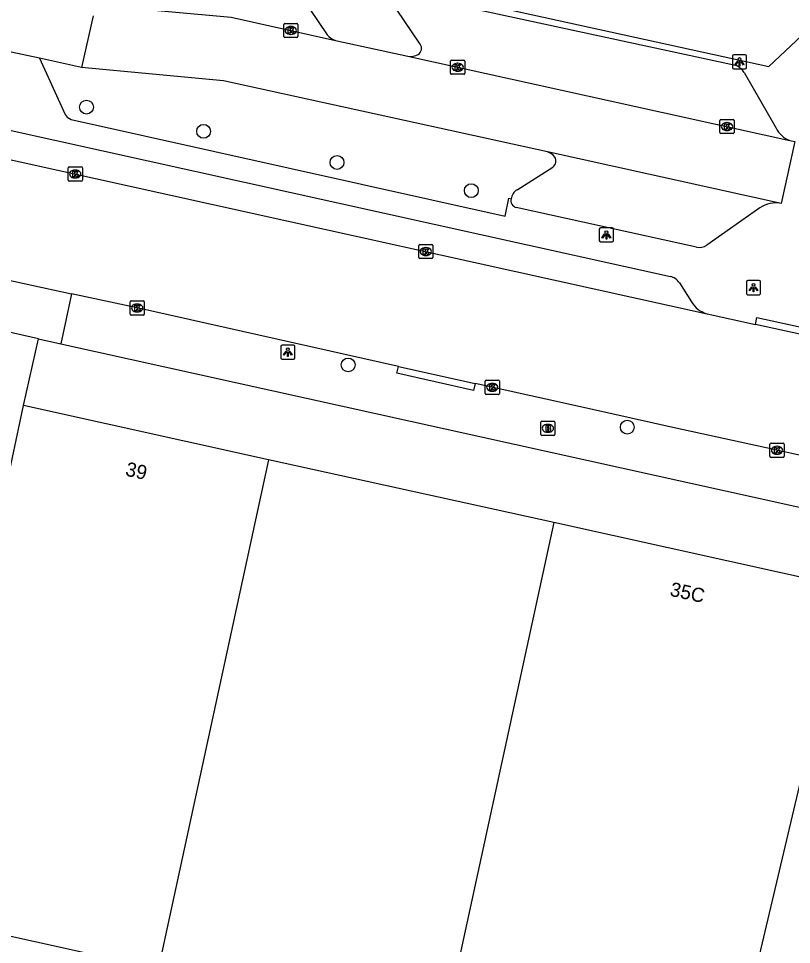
# Model space of a CAD drawing. Extents: x 162172 to 163187, y 382874 to 383684.
# Drawn here: x 162660.4 to 162715, y 383101.7 to 383167.1 of the extents above; entities that cross this region are included whole.
import ezdxf

# ---------------------------------------------------------------- set-up
doc = ezdxf.new("R2010")
doc.units = 0
for name, color, linetype in [('IMGEO_Boom', 7, 'Continuous'), ('IMGEO_Brandkraan', 7, 'Continuous'), ('IMGEO_Kolk', 7, 'Continuous'), ('IMGEO_Lichtpunt', 7, 'Continuous'), ('IMGEO_Pand', 7, 'Continuous'), ('IMGEO_Pand_nummerreeks', 7, 'Continuous'), ('IMGEO_Parkeervlak_open', 7, 'Continuous'), ('IMGEO_Rijbaan_lokaal_open', 7, 'Continuous'), ('IMGEO_Voetpad_open', 7, 'Continuous')]:
    doc.layers.add(name, color=color, linetype=linetype)

msp = doc.modelspace()

# ---------------------------------------------------------------- linework, layer by layer
at = {"layer": 'IMGEO_Boom'}
for centre in [(162665.211, 383160.876), (162673.487, 383159.164), (162682.914, 383156.967), (162692.403, 383154.974), (162683.705, 383142.659), (162703.425, 383138.258)]:
    msp.add_circle(centre, 0.489, dxfattribs=at)
at = {"layer": 'IMGEO_Brandkraan'}
for p, q in [((162697.389, 383138.681), (162698.241, 383138.681)), ((162697.314, 383137.755), (162697.314, 383138.607)), ((162697.802, 383138.461), (162697.827, 383138.461)), ((162698.315, 383138.607), (162698.315, 383137.755)), ((162698.241, 383137.681), (162697.389, 383137.681)), ((162697.825, 383137.901), (162697.8, 383137.901))]:
    msp.add_line(p, q, dxfattribs=at)
for points in [[(162697.389, 383138.681), (162698.241, 383138.681)], [(162697.314, 383137.755), (162697.314, 383138.607)], [(162697.662, 383138.381), (162697.662, 383137.981), (162697.875, 383137.981)], [(162697.893, 383138.381), (162697.662, 383138.381)], [(162697.841, 383138.3), (162697.787, 383138.3), (162697.787, 383138.224)], [(162697.787, 383138.224), (162697.84, 383138.224)], [(162697.849, 383138.148), (162697.787, 383138.148), (162697.787, 383138.067)], [(162697.787, 383138.067), (162697.849, 383138.067)], [(162698.315, 383138.607), (162698.315, 383137.755)], [(162698.241, 383137.681), (162697.389, 383137.681)]]:
    msp.add_lwpolyline(points, dxfattribs=at)
for centre, radius, start, end in [((162697.391, 383138.605), 0.0765, 91.55205, 178.44795), ((162697.391, 383138.605), 0.0765, 91.55205, 178.44795), ((162698.239, 383138.605), 0.0765, 1.55205, 88.44795), ((162698.239, 383138.605), 0.0765, 1.55205, 88.44795), ((162697.842, 383138.262), 0.0379, 267.82845, 90.93552), ((162697.85, 383138.107), 0.0404, 269.87594, 90.50774), ((162697.881, 383138.232), 0.251, 268.66757, 293.53466), ((162697.897, 383138.236), 0.145, 59.4692, 91.53667), ((162697.922, 383138.283), 0.0922, 285.51372, 58.15012), ((162697.927, 383138.091), 0.105, 301.31148, 78.98903), ((162697.391, 383137.757), 0.0765, 181.55205, 268.44795), ((162697.391, 383137.757), 0.0765, 181.55205, 268.44795), ((162698.239, 383137.757), 0.0765, 271.55205, 358.44795), ((162698.239, 383137.757), 0.0765, 271.55205, 358.44795)]:
    msp.add_arc(centre, radius, start, end, dxfattribs=at)
for centre, major_axis, ratio, start_param, end_param in [((162697.801, 383138.181), (-0.387, 0.002), 0.722429, 4.712389, 7.853982), ((162697.826, 383138.181), (-0.39, 0.002), 0.717154, 1.570796, 4.712389)]:
    msp.add_ellipse(centre, major_axis=major_axis, ratio=ratio, start_param=start_param, end_param=end_param, dxfattribs=at)
at = {"layer": 'IMGEO_Kolk'}
for p, q in [((162679.224, 383166.792), (162680.076, 383166.792)), ((162679.149, 383165.866), (162679.149, 383166.718)), ((162679.637, 383166.572), (162679.662, 383166.572)), ((162680.15, 383166.718), (162680.15, 383165.866)), ((162680.076, 383165.792), (162679.224, 383165.792)), ((162679.66, 383166.012), (162679.635, 383166.012)), ((162691.014, 383164.192), (162691.866, 383164.192)), ((162690.939, 383163.266), (162690.939, 383164.118)), ((162691.427, 383163.972), (162691.452, 383163.972)), ((162691.94, 383164.118), (162691.94, 383163.266)), ((162691.866, 383163.192), (162691.014, 383163.192)), ((162691.45, 383163.412), (162691.425, 383163.412)), ((162709.97, 383159.076), (162709.97, 383159.928)), ((162710.045, 383160.002), (162710.897, 383160.002)), ((162710.458, 383159.782), (162710.483, 383159.782)), ((162710.971, 383159.928), (162710.971, 383159.076)), ((162710.897, 383159.002), (162710.045, 383159.002)), ((162710.481, 383159.222), (162710.456, 383159.222)), ((162663.918, 383155.725), (162663.918, 383156.577)), ((162663.993, 383156.651), (162664.845, 383156.651)), ((162664.406, 383156.431), (162664.431, 383156.431)), ((162664.919, 383156.577), (162664.919, 383155.725)), ((162664.845, 383155.651), (162663.993, 383155.651)), ((162664.429, 383155.871), (162664.404, 383155.871)), ((162688.688, 383150.245), (162688.688, 383151.097)), ((162688.763, 383151.171), (162689.615, 383151.171)), ((162689.689, 383151.097), (162689.689, 383150.245)), ((162689.176, 383150.951), (162689.201, 383150.951)), ((162689.615, 383150.171), (162688.763, 383150.171)), ((162689.199, 383150.391), (162689.174, 383150.391)), ((162668.373, 383147.183), (162669.225, 383147.183)), ((162668.298, 383146.257), (162668.298, 383147.109)), ((162668.786, 383146.963), (162668.811, 383146.963)), ((162669.299, 383147.109), (162669.299, 383146.257)), ((162669.225, 383146.183), (162668.373, 383146.183)), ((162668.809, 383146.403), (162668.784, 383146.403)), ((162693.385, 383140.651), (162693.385, 383141.503)), ((162693.46, 383141.577), (162694.312, 383141.577)), ((162693.873, 383141.357), (162693.898, 383141.357)), ((162694.386, 383141.503), (162694.386, 383140.651)), ((162693.896, 383140.797), (162693.871, 383140.797)), ((162694.312, 383140.577), (162693.46, 383140.577)), ((162713.506, 383136.204), (162713.506, 383137.056)), ((162713.581, 383137.13), (162714.433, 383137.13)), ((162713.994, 383136.91), (162714.019, 383136.91)), ((162714.507, 383137.056), (162714.507, 383136.204)), ((162714.433, 383136.13), (162713.581, 383136.13)), ((162714.017, 383136.35), (162713.992, 383136.35))]:
    msp.add_line(p, q, dxfattribs=at)
for points in [[(162679.224, 383166.792), (162680.076, 383166.792)], [(162679.149, 383165.866), (162679.149, 383166.718)], [(162679.47, 383166.492), (162679.593, 383166.492), (162679.593, 383166.341), (162679.723, 383166.492), (162679.887, 383166.492), (162679.741, 383166.341), (162679.894, 383166.092), (162679.742, 383166.092), (162679.657, 383166.256), (162679.593, 383166.189), (162679.593, 383166.092), (162679.47, 383166.092), (162679.47, 383166.492)], [(162680.15, 383166.718), (162680.15, 383165.866)], [(162680.076, 383165.792), (162679.224, 383165.792)], [(162691.014, 383164.192), (162691.866, 383164.192)], [(162690.939, 383163.266), (162690.939, 383164.118)], [(162691.26, 383163.892), (162691.383, 383163.892), (162691.383, 383163.741), (162691.513, 383163.892), (162691.677, 383163.892), (162691.531, 383163.741), (162691.684, 383163.492), (162691.532, 383163.492), (162691.447, 383163.656), (162691.383, 383163.589), (162691.383, 383163.492), (162691.26, 383163.492), (162691.26, 383163.892)], [(162691.94, 383164.118), (162691.94, 383163.266)], [(162691.866, 383163.192), (162691.014, 383163.192)], [(162709.97, 383159.076), (162709.97, 383159.928)], [(162710.045, 383160.002), (162710.897, 383160.002)], [(162710.291, 383159.702), (162710.414, 383159.702), (162710.414, 383159.551), (162710.544, 383159.702), (162710.708, 383159.702), (162710.562, 383159.551), (162710.715, 383159.302), (162710.563, 383159.302), (162710.478, 383159.466), (162710.414, 383159.399), (162710.414, 383159.302), (162710.291, 383159.302), (162710.291, 383159.702)], [(162710.971, 383159.928), (162710.971, 383159.076)], [(162710.897, 383159.002), (162710.045, 383159.002)], [(162663.918, 383155.725), (162663.918, 383156.577)], [(162663.993, 383156.651), (162664.845, 383156.651)], [(162664.239, 383156.351), (162664.362, 383156.351), (162664.362, 383156.2), (162664.492, 383156.351), (162664.656, 383156.351), (162664.51, 383156.2), (162664.663, 383155.951), (162664.511, 383155.951), (162664.426, 383156.115), (162664.362, 383156.048), (162664.362, 383155.951), (162664.239, 383155.951), (162664.239, 383156.351)], [(162664.919, 383156.577), (162664.919, 383155.725)], [(162664.845, 383155.651), (162663.993, 383155.651)], [(162688.688, 383150.245), (162688.688, 383151.097)], [(162688.763, 383151.171), (162689.615, 383151.171)], [(162689.689, 383151.097), (162689.689, 383150.245)], [(162689.009, 383150.871), (162689.132, 383150.871), (162689.132, 383150.72), (162689.262, 383150.871), (162689.426, 383150.871), (162689.28, 383150.72), (162689.433, 383150.471), (162689.281, 383150.471), (162689.196, 383150.635), (162689.132, 383150.568), (162689.132, 383150.471), (162689.009, 383150.471), (162689.009, 383150.871)], [(162689.615, 383150.171), (162688.763, 383150.171)], [(162668.373, 383147.183), (162669.225, 383147.183)], [(162668.298, 383146.257), (162668.298, 383147.109)], [(162668.619, 383146.883), (162668.742, 383146.883), (162668.742, 383146.732), (162668.872, 383146.883), (162669.036, 383146.883), (162668.89, 383146.732), (162669.043, 383146.483), (162668.891, 383146.483), (162668.806, 383146.647), (162668.742, 383146.58), (162668.742, 383146.483), (162668.619, 383146.483), (162668.619, 383146.883)], [(162669.299, 383147.109), (162669.299, 383146.257)], [(162669.225, 383146.183), (162668.373, 383146.183)], [(162693.385, 383140.651), (162693.385, 383141.503)], [(162693.46, 383141.577), (162694.312, 383141.577)], [(162693.706, 383141.277), (162693.829, 383141.277), (162693.829, 383141.126), (162693.959, 383141.277), (162694.123, 383141.277), (162693.977, 383141.126), (162694.13, 383140.877), (162693.978, 383140.877), (162693.893, 383141.041), (162693.829, 383140.974), (162693.829, 383140.877), (162693.706, 383140.877), (162693.706, 383141.277)], [(162694.386, 383141.503), (162694.386, 383140.651)], [(162694.312, 383140.577), (162693.46, 383140.577)], [(162713.506, 383136.204), (162713.506, 383137.056)], [(162713.581, 383137.13), (162714.433, 383137.13)], [(162713.827, 383136.83), (162713.95, 383136.83), (162713.95, 383136.679), (162714.08, 383136.83), (162714.244, 383136.83), (162714.098, 383136.679), (162714.251, 383136.43), (162714.099, 383136.43), (162714.014, 383136.594), (162713.95, 383136.527), (162713.95, 383136.43), (162713.827, 383136.43), (162713.827, 383136.83)], [(162714.507, 383137.056), (162714.507, 383136.204)], [(162714.433, 383136.13), (162713.581, 383136.13)]]:
    msp.add_lwpolyline(points, dxfattribs=at)
for centre, start, end in [((162679.226, 383166.716), 91.55205, 178.44795), ((162679.226, 383166.716), 91.55205, 178.44795), ((162680.074, 383166.716), 1.55205, 88.44795), ((162680.074, 383166.716), 1.55205, 88.44795), ((162679.226, 383165.868), 181.55205, 268.44795), ((162679.226, 383165.868), 181.55205, 268.44795), ((162680.074, 383165.868), 271.55205, 358.44795), ((162680.074, 383165.868), 271.55205, 358.44795), ((162691.016, 383164.116), 91.55205, 178.44795), ((162691.016, 383164.116), 91.55205, 178.44795), ((162691.864, 383164.116), 1.55205, 88.44795), ((162691.864, 383164.116), 1.55205, 88.44795), ((162691.016, 383163.268), 181.55205, 268.44795), ((162691.016, 383163.268), 181.55205, 268.44795), ((162691.864, 383163.268), 271.55205, 358.44795), ((162691.864, 383163.268), 271.55205, 358.44795), ((162710.047, 383159.926), 91.55205, 178.44795), ((162710.047, 383159.926), 91.55205, 178.44795), ((162710.895, 383159.926), 1.55205, 88.44795), ((162710.895, 383159.926), 1.55205, 88.44795), ((162710.047, 383159.078), 181.55205, 268.44795), ((162710.047, 383159.078), 181.55205, 268.44795), ((162710.895, 383159.078), 271.55205, 358.44795), ((162710.895, 383159.078), 271.55205, 358.44795), ((162663.995, 383156.575), 91.55205, 178.44795), ((162663.995, 383156.575), 91.55205, 178.44795), ((162664.843, 383156.575), 1.55205, 88.44795), ((162664.843, 383156.575), 1.55205, 88.44795), ((162663.995, 383155.727), 181.55205, 268.44795), ((162663.995, 383155.727), 181.55205, 268.44795), ((162664.843, 383155.727), 271.55205, 358.44795), ((162664.843, 383155.727), 271.55205, 358.44795), ((162688.765, 383151.095), 91.55205, 178.44795), ((162688.765, 383151.095), 91.55205, 178.44795), ((162689.613, 383151.095), 1.55205, 88.44795), ((162689.613, 383151.095), 1.55205, 88.44795), ((162688.765, 383150.247), 181.55205, 268.44795), ((162688.765, 383150.247), 181.55205, 268.44795), ((162689.613, 383150.247), 271.55205, 358.44795), ((162689.613, 383150.247), 271.55205, 358.44795), ((162668.375, 383147.107), 91.55205, 178.44795), ((162668.375, 383147.107), 91.55205, 178.44795), ((162669.223, 383147.107), 1.55205, 88.44795), ((162669.223, 383147.107), 1.55205, 88.44795), ((162668.375, 383146.259), 181.55205, 268.44795), ((162668.375, 383146.259), 181.55205, 268.44795), ((162669.223, 383146.259), 271.55205, 358.44795), ((162669.223, 383146.259), 271.55205, 358.44795), ((162693.462, 383141.501), 91.55205, 178.44795), ((162693.462, 383141.501), 91.55205, 178.44795), ((162694.31, 383141.501), 1.55205, 88.44795), ((162694.31, 383141.501), 1.55205, 88.44795), ((162693.462, 383140.653), 181.55205, 268.44795), ((162693.462, 383140.653), 181.55205, 268.44795), ((162694.31, 383140.653), 271.55205, 358.44795), ((162694.31, 383140.653), 271.55205, 358.44795), ((162713.583, 383137.054), 91.55205, 178.44795), ((162713.583, 383137.054), 91.55205, 178.44795), ((162714.431, 383137.054), 1.55205, 88.44795), ((162714.431, 383137.054), 1.55205, 88.44795), ((162713.583, 383136.206), 181.55205, 268.44795), ((162713.583, 383136.206), 181.55205, 268.44795), ((162714.431, 383136.206), 271.55205, 358.44795), ((162714.431, 383136.206), 271.55205, 358.44795)]:
    msp.add_arc(centre, 0.0765, start, end, dxfattribs=at)
for centre, major_axis, ratio, start_param, end_param in [((162679.636, 383166.292), (-0.387, 0.002), 0.722429, 4.712389, 7.853982), ((162679.661, 383166.292), (-0.39, 0.002), 0.717154, 1.570796, 4.712389), ((162691.426, 383163.692), (-0.387, 0.002), 0.722429, 4.712389, 7.853982), ((162691.451, 383163.692), (-0.39, 0.002), 0.717154, 1.570796, 4.712389), ((162710.457, 383159.502), (-0.387, 0.002), 0.722429, 4.712389, 7.853982), ((162710.482, 383159.502), (-0.39, 0.002), 0.717154, 1.570796, 4.712389), ((162664.405, 383156.151), (-0.387, 0.002), 0.722429, 4.712389, 7.853982), ((162664.43, 383156.151), (-0.39, 0.002), 0.717154, 1.570796, 4.712389), ((162689.175, 383150.671), (-0.387, 0.002), 0.722429, 4.712389, 7.853982), ((162689.2, 383150.671), (-0.39, 0.002), 0.717154, 1.570796, 4.712389), ((162668.785, 383146.683), (-0.387, 0.002), 0.722429, 4.712389, 7.853982), ((162668.81, 383146.683), (-0.39, 0.002), 0.717154, 1.570796, 4.712389), ((162693.872, 383141.077), (-0.387, 0.002), 0.722429, 4.712389, 7.853982), ((162693.897, 383141.077), (-0.39, 0.002), 0.717154, 1.570796, 4.712389), ((162713.993, 383136.63), (-0.387, 0.002), 0.722429, 4.712389, 7.853982), ((162714.018, 383136.63), (-0.39, 0.002), 0.717154, 1.570796, 4.712389)]:
    msp.add_ellipse(centre, major_axis=major_axis, ratio=ratio, start_param=start_param, end_param=end_param, dxfattribs=at)
at = {"layer": 'IMGEO_Lichtpunt'}
for p, q in [((162710.856, 383164.474), (162710.856, 383163.667)), ((162710.856, 383164.474), (162710.856, 383163.667)), ((162711.758, 383164.569), (162710.95, 383164.569)), ((162711.758, 383164.569), (162710.95, 383164.569)), ((162711.852, 383163.667), (162711.852, 383164.474)), ((162711.852, 383163.667), (162711.852, 383164.474)), ((162710.95, 383163.573), (162711.758, 383163.573)), ((162710.95, 383163.573), (162711.758, 383163.573)), ((162701.449, 383152.248), (162701.449, 383151.441)), ((162701.449, 383152.248), (162701.449, 383151.441)), ((162702.351, 383152.343), (162701.543, 383152.343)), ((162702.351, 383152.343), (162701.543, 383152.343)), ((162702.445, 383151.441), (162702.445, 383152.248)), ((162702.445, 383151.441), (162702.445, 383152.248)), ((162701.543, 383151.347), (162702.351, 383151.347)), ((162701.543, 383151.347), (162702.351, 383151.347)), ((162711.846, 383148.524), (162711.846, 383147.717)), ((162711.846, 383148.524), (162711.846, 383147.717)), ((162712.748, 383148.619), (162711.94, 383148.619)), ((162712.748, 383148.619), (162711.94, 383148.619)), ((162712.842, 383147.717), (162712.842, 383148.524)), ((162712.842, 383147.717), (162712.842, 383148.524)), ((162711.94, 383147.623), (162712.748, 383147.623)), ((162711.94, 383147.623), (162712.748, 383147.623)), ((162678.936, 383143.971), (162678.936, 383143.164)), ((162678.936, 383143.971), (162678.936, 383143.164)), ((162679.838, 383144.066), (162679.03, 383144.066)), ((162679.838, 383144.066), (162679.03, 383144.066)), ((162679.932, 383143.164), (162679.932, 383143.971)), ((162679.932, 383143.164), (162679.932, 383143.971)), ((162679.03, 383143.07), (162679.838, 383143.07)), ((162679.03, 383143.07), (162679.838, 383143.07))]:
    msp.add_line(p, q, dxfattribs=at)
for points in [[(162711.23, 383164.138), (162711.269, 383164.11), (162711.081, 383163.848), (162711.043, 383163.875), (162711.23, 383164.138)], [(162711.332, 383164.09), (162711.379, 383164.09), (162711.379, 383163.768), (162711.332, 383163.768), (162711.332, 383164.09)], [(162711.442, 383164.11), (162711.48, 383164.137), (162711.667, 383163.875), (162711.628, 383163.847), (162711.442, 383164.11)], [(162701.823, 383151.912), (162701.862, 383151.884), (162701.674, 383151.622), (162701.636, 383151.649), (162701.823, 383151.912)], [(162701.925, 383151.864), (162701.972, 383151.864), (162701.972, 383151.542), (162701.925, 383151.542), (162701.925, 383151.864)], [(162702.035, 383151.884), (162702.073, 383151.911), (162702.26, 383151.649), (162702.221, 383151.621), (162702.035, 383151.884)], [(162712.22, 383148.188), (162712.259, 383148.16), (162712.071, 383147.898), (162712.033, 383147.925), (162712.22, 383148.188)], [(162712.322, 383148.14), (162712.369, 383148.14), (162712.369, 383147.818), (162712.322, 383147.818), (162712.322, 383148.14)], [(162712.432, 383148.16), (162712.47, 383148.187), (162712.657, 383147.925), (162712.618, 383147.897), (162712.432, 383148.16)], [(162679.31, 383143.635), (162679.349, 383143.607), (162679.161, 383143.345), (162679.123, 383143.372), (162679.31, 383143.635)], [(162679.412, 383143.587), (162679.459, 383143.587), (162679.459, 383143.265), (162679.412, 383143.265), (162679.412, 383143.587)], [(162679.522, 383143.607), (162679.56, 383143.634), (162679.747, 383143.372), (162679.708, 383143.344), (162679.522, 383143.607)]]:
    msp.add_lwpolyline(points, dxfattribs=at)
for centre in [(162711.355, 383164.272), (162701.948, 383152.046), (162712.345, 383148.322), (162679.435, 383143.769)]:
    msp.add_circle(centre, 0.0994, dxfattribs=at)
for centre, start, end in [((162710.95, 383164.474), 90, 180), ((162710.95, 383164.474), 90, 180), ((162711.758, 383164.474), 0, 90), ((162711.758, 383164.474), 0, 90), ((162710.95, 383163.667), 180, 270), ((162710.95, 383163.667), 180, 270), ((162711.758, 383163.667), 270, 0), ((162711.758, 383163.667), 270, 360), ((162701.543, 383152.248), 90, 180), ((162701.543, 383152.248), 90, 180), ((162702.351, 383152.248), 0, 90), ((162702.351, 383152.248), 0, 90), ((162701.543, 383151.441), 180, 270), ((162701.543, 383151.441), 180, 270), ((162702.351, 383151.441), 270, 0), ((162702.351, 383151.441), 270, 360), ((162711.94, 383148.524), 90, 180), ((162711.94, 383148.524), 90, 180), ((162712.748, 383148.524), 0, 90), ((162712.748, 383148.524), 0, 90), ((162711.94, 383147.717), 180, 270), ((162711.94, 383147.717), 180, 270), ((162712.748, 383147.717), 270, 0), ((162712.748, 383147.717), 270, 360), ((162679.03, 383143.971), 90, 180), ((162679.03, 383143.971), 90, 180), ((162679.838, 383143.971), 0, 90), ((162679.838, 383143.971), 0, 90), ((162679.03, 383143.164), 180, 270), ((162679.03, 383143.164), 180, 270), ((162679.838, 383143.164), 270, 0), ((162679.838, 383143.164), 270, 360)]:
    msp.add_arc(centre, 0.0946, start, end, dxfattribs=at)
at = {"layer": 'IMGEO_Pand'}
for points in [[(162670.276, 383099.967), (162653.057, 383103.778), (162657.479, 383124.416), (162659.724, 383134.895), (162660.771, 383139.784)], [(162678.076, 383135.965), (162660.771, 383139.784)], [(162678.076, 383135.965), (162670.276, 383099.967)], [(162698.229, 383131.518), (162678.076, 383135.965)], [(162698.229, 383131.518), (162690.426, 383095.507)], [(162718.846, 383126.66), (162718.474, 383126.744), (162718.54, 383127.036), (162698.229, 383131.518)], [(162710.445, 383091.076), (162718.846, 383126.66)]]:
    msp.add_lwpolyline(points, dxfattribs=at)
at = {"layer": 'IMGEO_Parkeervlak_open'}
msp.add_lwpolyline([(162695.636, 383155.041), (162698.161, 383156.642)], dxfattribs=at)
for centre, radius, start, end in [((162697.492, 383156.742), 1.01, 36.90467, 73.34919), ((162697.873, 383157.065), 0.512, 304.29562, 33.58437), ((162696.17, 383154.229), 0.972, 123.33728, 169.61534)]:
    msp.add_arc(centre, radius, start, end, dxfattribs=at)
at = {"layer": 'IMGEO_Rijbaan_lokaal_open'}
for points in [[(162666.328, 383168.053), (162675.438, 383167.226), (162682.812, 383165.588)], [(162665.68, 383167.315), (162664.862, 383163.68)], [(162682.812, 383165.588), (162687.913, 383164.467)], [(162622.598, 383165.402), (162709.068, 383146.272)], [(162661.881, 383164.326), (162658.204, 383165.105)], [(162664.862, 383163.68), (162661.881, 383164.326)], [(162687.913, 383164.467), (162714.915, 383158.524)], [(162697.781, 383157.709), (162674.894, 383162.739), (162664.862, 383163.68)], [(162714.915, 383158.524), (162715.262, 383158.448), (162714.298, 383154.074)], [(162714.298, 383154.074), (162697.781, 383157.709)], [(162652.581, 383150.202), (162664.161, 383147.688)], [(162687.254, 383142.558), (162668.897, 383146.663), (162664.161, 383147.688)], [(162709.068, 383146.272), (162712.48, 383145.52)], [(162721.765, 383143.486), (162712.48, 383145.52)], [(162687.254, 383142.558), (162692.671, 383141.349)], [(162755.641, 383127.484), (162744.065, 383129.98), (162728.619, 383133.41), (162727.833, 383133.583), (162721.75, 383134.924), (162713.235, 383136.801), (162706.867, 383138.202), (162700.537, 383139.594), (162692.671, 383141.349)]]:
    msp.add_lwpolyline(points, dxfattribs=at)
at = {"layer": 'IMGEO_Voetpad_open'}
for points in [[(162687.285, 383169.49), (162713.429, 383163.736), (162718.079, 383168.119), (162717.838, 383171.191)], [(162679.188, 383170.512), (162682.223, 383165.993)], [(162687.599, 383168.929), (162711.063, 383163.831)], [(162688.798, 383165.324), (162687.123, 383167.797)], [(162626.037, 383166.702), (162706.468, 383148.912)], [(162661.881, 383164.326), (162663.695, 383160.363), (162663.852, 383160.165), (162664.124, 383159.992), (162694.801, 383153.18), (162695.054, 383154.447), (162695.214, 383154.404)], [(162711.679, 383163.329), (162713.942, 383159.394)], [(162708.308, 383150.978), (162695.583, 383153.777)], [(162712.795, 383153.759), (162709.056, 383151.112)], [(162707.103, 383148.458), (162707.963, 383147.12)], [(162664.161, 383147.688), (162663.396, 383144.154)], [(162661.814, 383144.51), (162655.461, 383145.939), (162651.832, 383146.756)], [(162712.48, 383145.52), (162712.586, 383146.008), (162721.871, 383143.974)], [(162660.771, 383139.784), (162661.814, 383144.51)], [(162661.814, 383144.51), (162663.396, 383144.154)], [(162663.396, 383144.154), (162754.882, 383123.923)], [(162692.671, 383141.349), (162692.563, 383140.863), (162687.146, 383142.073), (162687.254, 383142.558)]]:
    msp.add_lwpolyline(points, dxfattribs=at)
for centre, radius, start, end in [((162683.065, 383166.587), 1.031, 215.20112, 255.77358), ((162688.361, 383165.03), 0.527, 303.75956, 33.98206), ((162688.1, 383165.614), 1.163, 260.71953, 298.43074), ((162710.574, 383162.602), 1.323, 33.34539, 68.29901), ((162715.441, 383160.092), 1.654, 204.95842, 251.43912), ((162695.721, 383154.28), 0.522, 166.28795, 254.6671), ((162713.924, 383152.115), 1.994, 79.18882, 124.48473), ((162708.509, 383152.008), 1.049, 258.93051, 301.38245), ((162706.249, 383147.934), 1.002, 31.52153, 77.35192), ((162709.549, 383148.043), 1.835, 210.1904, 254.80283)]:
    msp.add_arc(centre, radius, start, end, dxfattribs=at)

# ---------------------------------------------------------------- texts
at = {"layer": 'IMGEO_Pand_nummerreeks'}
for s, rotation, p in [('39', 347.55501, (162667.91, 383134.85)), ('35C', 347.55605, (162706.378, 383126.361))]:
    msp.add_text(s, height=1, rotation=rotation, dxfattribs=at).set_placement(p)

doc.saveas('drawing.dxf')
